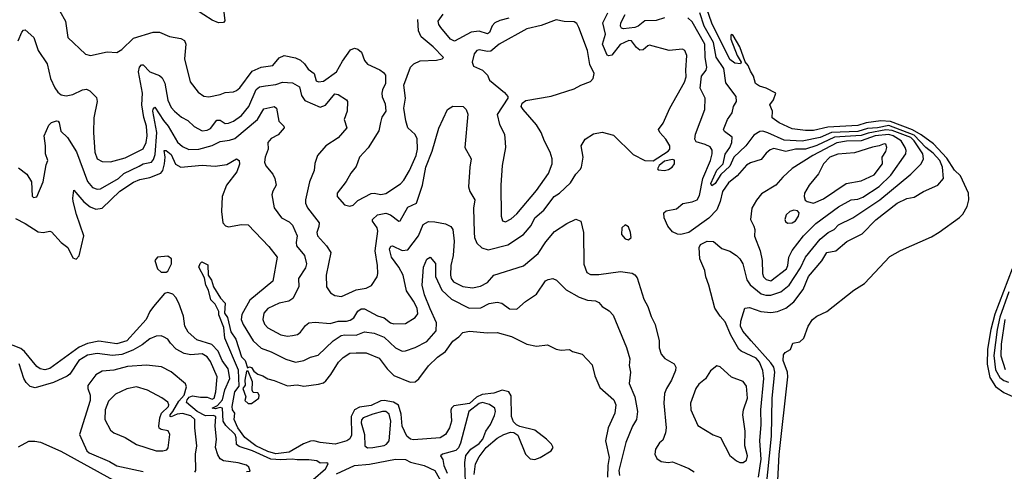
# Model space of a CAD drawing. Extents: x 1268547 to 1425625, y 515768 to 616754.
# Tile 351 of 507: x 1363501 to 1369509, y 574180 to 576933. Entities that reach past the tile are written whole.
import ezdxf

# ---------------------------------------------------------------- set-up
doc = ezdxf.new("R2010")
doc.units = 0

msp = doc.modelspace()

# ---------------------------------------------------------------- linework, layer by layer
at = {"layer": '0CON10XD'}
for points in [[(1368122, 574045), (1368135, 574282.5), (1368187.6, 574755), (1368185.3, 574785), (1368159.2, 574855), (1368160.7, 574889.3), (1368172.5, 574905), (1368205, 574922.5), (1368219.5, 574960.5), (1368260.3, 574969.7), (1368285, 574991.2), (1368311.4, 575065), (1368337.5, 575105), (1368364.5, 575125.5), (1368425.8, 575155), (1368591.1, 575285), (1368655.8, 575324.2), (1368810.8, 575489.2), (1368875, 575526.7), (1369065, 575610), (1369111.7, 575638.3), (1369235, 575726.7), (1369255, 575748.1), (1369282.7, 575795), (1369292.6, 575835), (1369289.7, 575875), (1369240.5, 575980.5), (1369205, 576015.3), (1369158.5, 576088.5), (1369075.9, 576175.9), (1369001.3, 576231.3), (1368948, 576262), (1368815, 576313.5), (1368755, 576316.9), (1368666, 576304), (1368615, 576289.1), (1368431.8, 576278.2), (1368345, 576257.9), (1368295, 576257), (1368215, 576268.4), (1368136, 576305), (1368092, 576335), (1368093.8, 576375), (1368078, 576415), (1368100.6, 576445), (1368113.8, 576485), (1368055, 576516.7), (1368015, 576528), (1367990.8, 576545), (1367979.1, 576589.1), (1367959.7, 576619.7), (1367946.9, 576655), (1367926.9, 576676.9), (1367895, 576768), (1367855, 576836.2), (1367845, 576842.5), (1367841.2, 576838.8), (1367840.6, 576815), (1367878, 576715), (1367902.5, 576675), (1367900, 576665), (1367865, 576669.2), (1367835, 576690), (1367725, 576913.3), (1367680, 577040)], [(1363491.2, 576805), (1363515, 576857.5), (1363525, 576870), (1363535, 576872.5), (1363587.5, 576825), (1363613.5, 576745), (1363668.2, 576665), (1363689.3, 576575), (1363715, 576517.1), (1363735, 576491.1), (1363755.3, 576475.3), (1363785, 576469.6), (1363825, 576477.3), (1363885, 576506), (1363909.8, 576509.8), (1363928.9, 576498.9), (1363969.4, 576459.4), (1363973.8, 576435), (1363954.5, 576335), (1363952.1, 576245), (1363959.7, 576125), (1363974.2, 576084.2), (1364005, 576068.5), (1364055, 576066.7), (1364145, 576092.1), (1364254.3, 576145.7), (1364273.9, 576185), (1364279.8, 576225), (1364275.5, 576285), (1364257.9, 576337.9), (1364246, 576415), (1364251.7, 576485), (1364226.5, 576615), (1364232.1, 576645), (1364245, 576658.6), (1364255, 576657.5), (1364295, 576614.7), (1364353.6, 576593.6), (1364370, 576580), (1364387, 576547), (1364405, 576442.5), (1364425, 576398.6), (1364445, 576375.6), (1364488.7, 576338.7), (1364527.9, 576317.9), (1364565, 576281.5), (1364615, 576255.4), (1364645, 576259.6), (1364665, 576270.8), (1364705, 576321.2), (1364725, 576320), (1364755, 576301.3), (1364775, 576302), (1364805, 576315.3), (1364855, 576350), (1364900, 576405), (1364945, 576508.5), (1364965, 576524.6), (1365000.3, 576529.7), (1365065, 576537.5), (1365105, 576553.2), (1365165, 576548), (1365207.8, 576525), (1365221.2, 576471.2), (1365241.8, 576441.8), (1365335, 576400.4), (1365368.2, 576411.8), (1365425, 576481.5), (1365445, 576476.4), (1365495.6, 576445), (1365501.5, 576435), (1365498.4, 576375), (1365480.4, 576325), (1365498.1, 576275), (1365445, 576213.6), (1365368.5, 576165), (1365318.2, 576105), (1365302.6, 576057.4), (1365298.9, 576015), (1365270, 575945), (1365245.3, 575835), (1365245.4, 575815), (1365256.5, 575786.5), (1365328, 575695), (1365327.1, 575672.9), (1365313.8, 575635), (1365318.9, 575615), (1365373.3, 575555), (1365399.7, 575515), (1365371.1, 575375), (1365373.5, 575305), (1365397.6, 575267.6), (1365425, 575251.5), (1365465, 575246.4), (1365554.1, 575285.9), (1365615, 575297.1), (1365647, 575313), (1365681.9, 575365), (1365687.3, 575385), (1365685.4, 575435), (1365669.5, 575525), (1365686.1, 575645), (1365681.6, 575665), (1365653.8, 575705), (1365653.9, 575715), (1365685, 575743.3), (1365735, 575752.9), (1365763.4, 575743.4), (1365815, 575705.7), (1365821.9, 575708.1), (1365870, 575790), (1365921.9, 575815), (1365959.7, 575925), (1365978.8, 576035), (1366018.1, 576131.9), (1366058.3, 576271.7), (1366111.9, 576385), (1366145, 576405.6), (1366206.2, 576405), (1366226, 576386), (1366236.6, 576356.6), (1366216.7, 576155), (1366256.9, 576085), (1366247.5, 576035), (1366239.7, 575915), (1366248.4, 575885), (1366277.5, 575835), (1366269.6, 575785), (1366273.4, 575635), (1366276.7, 575605), (1366291.2, 575571.2), (1366321.7, 575541.7), (1366360.6, 575530.6), (1366478.8, 575561.2), (1366575, 575623.6), (1366621.8, 575678.2), (1366645.4, 575725), (1366698.6, 575771.4), (1366762.5, 575855), (1366795, 575875.6), (1366862.2, 575937.8), (1366895, 575991.2), (1366920.8, 576019.2), (1366930, 576035), (1366940, 576095), (1366927.5, 576165), (1366952.5, 576205), (1367003.2, 576236.8), (1367055, 576248.1), (1367125, 576230), (1367245, 576112), (1367315, 576075.6), (1367366.9, 576073.1), (1367457.8, 576132.3), (1367467.9, 576145), (1367467.3, 576165), (1367442.7, 576205), (1367406.7, 576245), (1367398.1, 576265), (1367426.7, 576303.3), (1367467.6, 576395), (1367556.9, 576553.1), (1367567.7, 576585), (1367565.5, 576625.5), (1367571.5, 576715), (1367560, 576745), (1367545, 576753.6), (1367465, 576745.2), (1367345, 576777.3), (1367334.4, 576775), (1367305, 576750), (1367285, 576748.2), (1367264.1, 576764.1), (1367235, 576803.8), (1367217.5, 576807.5), (1367165, 576781.6), (1367115, 576716.8), (1367095, 576712.2), (1367085, 576717.8), (1367057.6, 576785), (1367075.2, 576845), (1367059.4, 576915), (1367089.5, 576975)], [(1363745.7, 576985.7), (1363780.8, 576925), (1363795.8, 576825.8), (1363903.4, 576723.4), (1363934.2, 576714.2), (1364035, 576738.5), (1364095, 576732.9), (1364125, 576751.4), (1364195, 576821.8), (1364315, 576856.8), (1364355, 576856.9), (1364415, 576831.2), (1364485, 576819.6), (1364506, 576806), (1364515.3, 576785.3), (1364507.3, 576695), (1364541.4, 576555), (1364591.1, 576491.1), (1364625, 576467.5), (1364656.1, 576463.9), (1364725, 576477.5), (1364755, 576490.5), (1364805, 576493.5), (1364825, 576501.1), (1364845, 576518.1), (1364920.5, 576619.5), (1364975, 576644.1), (1365045, 576654.6), (1365085, 576701.8), (1365115, 576714.7), (1365185, 576701.4), (1365215, 576687.7), (1365238.8, 576665), (1365261.2, 576631.2), (1365298.4, 576605), (1365310.4, 576560.4), (1365325, 576554.6), (1365355, 576559.2), (1365433.8, 576615), (1365470, 576680), (1365519.5, 576750.5), (1365545, 576760), (1365565, 576754.4), (1365586, 576736), (1365605.8, 576685), (1365623.2, 576663.2), (1365698.3, 576628.3), (1365721.7, 576611.7), (1365733.3, 576595), (1365734, 576545), (1365714.5, 576505.5), (1365711.4, 576485), (1365712.9, 576462.9), (1365730.3, 576420.3), (1365736.2, 576375), (1365710.5, 576339.5), (1365702.7, 576307.3), (1365691.9, 576255), (1365626.9, 576153.1), (1365575, 576096), (1365555, 576038), (1365521.3, 575998.7), (1365493.2, 575946.8), (1365438.1, 575875), (1365438.6, 575855), (1365484, 575805), (1365515, 575796)], [(1364744.8, 576995.2), (1364753.1, 576926.9), (1364743.9, 576916.1), (1364715, 576915.3), (1364675, 576930.4), (1364575, 576996.2)], [(1366485, 576943.7), (1366430.4, 576929.6), (1366401.1, 576915), (1366385, 576896.2), (1366368.1, 576855), (1366355, 576846.5), (1366305, 576862.7), (1366255, 576858.4), (1366155, 576802.8), (1366130.8, 576815), (1366071.5, 576885), (1366058.9, 576905), (1366055.4, 576925), (1366085, 576967.3)], [(1367435, 576945.2), (1367385, 576929.2), (1367315, 576925.6), (1367275, 576893.8), (1367255, 576885.3), (1367185, 576877.7), (1367172.4, 576882.4), (1367167.7, 576895), (1367170, 576915), (1367195.8, 576964.2)], [(1368054.5, 574055), (1368087.9, 574395), (1368093, 574625), (1368109.7, 574785), (1368101.7, 574815), (1368085, 574840.9), (1367964.6, 574974.6), (1367913.1, 575035), (1367899.7, 575065), (1367901.1, 575095), (1367925.6, 575174.4), (1367955, 575177.7), (1368023.8, 575153.8), (1368085, 575147.6), (1368125, 575154.1), (1368176.7, 575175), (1368225, 575213.1), (1368282.3, 575287.7), (1368315, 575367.5), (1368396.4, 575463.6), (1368425, 575514), (1368480, 575525), (1368548.2, 575581.8), (1368641.2, 575628.8), (1368725, 575713.8), (1368854.4, 575815), (1368915, 575843.1), (1368958, 575852), (1369015, 575885.8), (1369103.8, 575925), (1369137.8, 575965), (1369132.5, 576035), (1369114.8, 576075), (1369075, 576120.3), (1369029.4, 576155), (1368958.5, 576228.5), (1368805, 576288.7), (1368735, 576274.1), (1368675, 576271.1), (1368615, 576252.4), (1368454.7, 576245.3), (1368385, 576214.5), (1368275, 576192.1), (1368165, 576199.8), (1368065, 576243.8), (1368035, 576253.8), (1368017.3, 576252.7), (1367980.4, 576229.6), (1367931.6, 576165), (1367858.9, 576095), (1367835, 576041.2), (1367779.5, 575990.5), (1367744.1, 575935), (1367725, 575920), (1367717.4, 575935), (1367755, 576016.7), (1367793.9, 576055), (1367805, 576113.1), (1367834.4, 576155), (1367846.8, 576185), (1367847.6, 576217.6), (1367802.2, 576252.2), (1367795.8, 576265), (1367820, 576325), (1367848.9, 576365), (1367856.5, 576405), (1367875.3, 576435), (1367873.3, 576465), (1367809.5, 576549.5), (1367798.4, 576635), (1367750.6, 576705), (1367734, 576795), (1367678, 576895), (1367651.5, 576975)], [(1365515, 575796), (1365535, 575803.3), (1365565, 575831.2), (1365645, 575873.1), (1365665, 575875.8), (1365705, 575867.1), (1365735, 575873.1), (1365825, 575932.2), (1365845, 575954.3), (1365880.4, 576015), (1365920, 576105), (1365928.7, 576145), (1365927.1, 576207.1), (1365915, 576232.9), (1365869.4, 576275), (1365856.8, 576316.8), (1365845.6, 576395), (1365855.6, 576455), (1365846, 576535), (1365886.1, 576643.9), (1365906.7, 576665), (1365945, 576682), (1366045, 576687.5), (1366080, 576695), (1366086.7, 576703.3), (1366025, 576768.1), (1365950, 576830), (1365934.6, 576865), (1365931.3, 576935)], [(1366465, 575701.8), (1366500.3, 575719.7), (1366535, 575750.8), (1366655, 575892.5), (1366728.2, 575995), (1366749.2, 576055), (1366750, 576085), (1366738.9, 576125), (1366703, 576193), (1366683.6, 576245), (1366655, 576292.9), (1366573.1, 576385), (1366561.2, 576405), (1366566.4, 576423.6), (1366588.8, 576441.2), (1366745, 576467.8), (1366885, 576512.2), (1366925, 576534.3), (1366984.2, 576555.8), (1367001.2, 576575), (1367006, 576605), (1366980, 576660), (1366965.4, 576745), (1366913.6, 576886.4), (1366900.3, 576910.3), (1366885, 576920), (1366823, 576923), (1366775, 576932.5), (1366682.6, 576897.4), (1366595, 576877.5), (1366427.5, 576785), (1366375, 576740.9), (1366355, 576738.8), (1366305, 576749.5), (1366290.8, 576745), (1366274.3, 576725), (1366261.2, 576675), (1366270.7, 576650.7), (1366325, 576626.7), (1366356, 576595), (1366368.8, 576565), (1366459.4, 576489.4), (1366478.8, 576465), (1366480, 576455), (1366413.8, 576355), (1366429.2, 576295), (1366459.2, 576235), (1366464.2, 576185), (1366465.7, 576154.3), (1366445.5, 576044.5), (1366436.5, 575925), (1366438.8, 575735), (1366446.8, 575706.8), (1366465, 575701.8)], [(1368055, 576120), (1368025, 576080.6), (1367959.8, 576060.2), (1367935, 576045.6), (1367878.5, 575981.5), (1367825, 575937.9), (1367790, 575885), (1367776.1, 575825), (1367755.5, 575774.5), (1367705, 575722.5), (1367585, 575636.9), (1367535, 575624.5), (1367515, 575625.6), (1367485, 575640), (1367455.6, 575675), (1367432.9, 575725), (1367431.2, 575755), (1367445, 575768), (1367509.3, 575780.7), (1367546.8, 575813.2), (1367605, 575823.3), (1367635, 575835.3), (1367648.5, 575861.5), (1367669, 575965), (1367716.6, 576075), (1367726.2, 576115), (1367727, 576137), (1367715, 576157.8), (1367683.5, 576173.5), (1367627.9, 576187.9), (1367621.2, 576205), (1367625.2, 576234.8), (1367682.4, 576385), (1367684.2, 576455), (1367653.9, 576515), (1367660.7, 576589.3), (1367689.6, 576625), (1367694.1, 576645), (1367683.5, 576703.5), (1367681.9, 576785), (1367605, 576921.1), (1367576.9, 576945)], [(1363495, 576030.4), (1363545, 575991.8), (1363574.3, 575944.3), (1363578.3, 575858.3), (1363585, 575849.2), (1363605, 575852.5), (1363645.3, 575944.7), (1363662.1, 576047.9), (1363673.8, 576075), (1363658.1, 576115), (1363659.5, 576165), (1363650, 576225), (1363678.7, 576291.3), (1363695, 576306.2), (1363725, 576317.5), (1363735.8, 576315), (1363742.9, 576305), (1363753.3, 576253.3), (1363793.5, 576215), (1363847.9, 576127.9), (1363916, 575946), (1363945, 575911.2), (1363975, 575901.1), (1363995, 575902.3), (1364105, 575964.8), (1364137.5, 575995), (1364230.5, 576040.5), (1364255, 576054.8), (1364305.2, 576064.8), (1364318.3, 576081.7), (1364328.8, 576111.2), (1364338.9, 576245), (1364314.3, 576375), (1364315, 576388.8), (1364325, 576400.6), (1364378.4, 576318.4), (1364407.2, 576285), (1364465, 576187.3), (1364495, 576159.6), (1364532.4, 576142.4), (1364595, 576144.7), (1364675, 576167.3), (1364725, 576191.3), (1364781.9, 576198.1), (1364815, 576209.8), (1364952.5, 576325), (1364990.6, 576389.4), (1365045, 576402.5), (1365055, 576403.6), (1365067.7, 576395), (1365082.4, 576315), (1365114, 576285), (1365115.7, 576275), (1365078.2, 576231.8), (1365035, 576210), (1365014.6, 576185), (1365016.5, 576143.5), (1364999.1, 576095), (1364995.7, 576065), (1365002.4, 576042.4), (1365045, 575991.4), (1365058.2, 575965), (1365065.7, 575925), (1365045, 575888.6), (1365040.4, 575865), (1365055, 575786.7), (1365098.8, 575725), (1365145, 575701.3), (1365165, 575680), (1365195.3, 575615), (1365187.9, 575575), (1365190.9, 575555), (1365238.2, 575495), (1365252.1, 575445), (1365245, 575421.4), (1365202.5, 575355), (1365203.6, 575305), (1365167.4, 575232.6), (1365142.8, 575217.2), (1365085, 575204.5), (1365015, 575173.3), (1364990.5, 575145), (1364984.6, 575105), (1364995, 575077.5), (1365014.4, 575055), (1365095, 575012.7), (1365135, 575004.4), (1365165, 575007.8), (1365196.2, 575013.8), (1365215, 575028.6), (1365245, 575068.6), (1365265.4, 575084.6), (1365305, 575088.8), (1365395, 575081.8), (1365445, 575096.2), (1365495, 575095.8), (1365518.2, 575101.8), (1365539.2, 575115), (1365565, 575155.5), (1365585, 575170.3), (1365605, 575169.7), (1365685, 575128.2), (1365724.7, 575114.7), (1365764.3, 575085), (1365785, 575079.2), (1365855, 575080.9), (1365915, 575117.5), (1365929.7, 575140.3), (1365926.9, 575175), (1365905, 575217.8), (1365860.8, 575280.9), (1365841.4, 575375), (1365813.7, 575425), (1365769.5, 575485), (1365758.2, 575535), (1365765, 575552.5), (1365775, 575555.6), (1365835, 575526.8), (1365868.8, 575531.2), (1365934.8, 575615.2), (1365962.5, 575685), (1365995, 575703.8), (1366035, 575700.9), (1366099.5, 575689.5), (1366131.8, 575671.8), (1366144.7, 575655), (1366152.5, 575582.5), (1366145.8, 575495), (1366132.5, 575435), (1366130.2, 575375), (1366134.8, 575354.8), (1366149.1, 575335), (1366205, 575306.5), (1366265, 575298.4), (1366312.1, 575307.9), (1366355, 575331.5), (1366395, 575376.5), (1366575, 575433.6), (1366665, 575507.5), (1366711.7, 575578.3), (1366765, 575641.5), (1366839.6, 575690.4), (1366895, 575716.9), (1366924.5, 575704.5), (1366941.1, 575635), (1366942.8, 575442.8), (1366961.1, 575391.1), (1366985, 575380), (1367035, 575378.9), (1367168, 575398), (1367238.5, 575388.5), (1367255, 575378.6), (1367268.8, 575358.8), (1367309.8, 575229.8), (1367334.5, 575185), (1367355, 575123.3), (1367379.2, 575075), (1367402.4, 574975), (1367402.4, 574932.4), (1367414.7, 574894.7), (1367437.1, 574867.1), (1367494, 574835), (1367504.3, 574814.3), (1367503.1, 574795), (1367477.9, 574735), (1367447.3, 574685), (1367435.9, 574654.1), (1367432.4, 574595), (1367445.4, 574445), (1367442.5, 574415), (1367425, 574370), (1367405, 574353.8), (1367381.1, 574315), (1367375.7, 574285), (1367388.3, 574258.3), (1367415, 574239.4), (1367457, 574233), (1367485, 574238.6), (1367535, 574218.1), (1367585, 574197.1), (1367616.2, 574176.2)], [(1368009.8, 574145), (1368024.6, 574254.6), (1368016.9, 574365), (1368025.9, 574465), (1368023.2, 574555), (1368040.9, 574745), (1368035.2, 574795), (1368015.5, 574845), (1367995, 574869.1), (1367903, 574913), (1367889.1, 574925), (1367840.8, 575010.8), (1367805, 575091.9), (1367775, 575126.5), (1367742, 575175), (1367706.7, 575315), (1367687.7, 575365), (1367682.3, 575405), (1367650.5, 575475), (1367646.4, 575543.6), (1367655, 575562.5), (1367695, 575583.3), (1367735, 575581.2), (1367785, 575538.8), (1367835, 575522.9), (1367875, 575496.7), (1367896.1, 575476.1), (1367912.7, 575445), (1367938.1, 575348.1), (1367957.9, 575317.9), (1368025, 575261.7), (1368053.6, 575253.6), (1368085, 575253.9), (1368145, 575274.8), (1368195.3, 575315), (1368265, 575421.2), (1368295.1, 575484.9), (1368385.3, 575595), (1368435, 575636.4), (1368471.2, 575655), (1368497.2, 575682.8), (1368585, 575725.9), (1368750, 575835), (1368939, 575991), (1369001.8, 576055), (1369015.9, 576085), (1369011.4, 576115), (1368957.8, 576195), (1368937.7, 576215), (1368825, 576258.2), (1368785, 576261.1), (1368678.1, 576241.9), (1368635, 576227.6), (1368472.8, 576217.2), (1368365, 576165.6), (1368295, 576144.9), (1368235, 576144.2), (1368175, 576130.2), (1368102.3, 576147.7), (1368079.9, 576140.1), (1368055, 576120)], [(1368085, 575342), (1368180.6, 575415), (1368188.9, 575435), (1368194.7, 575485), (1368213.5, 575526.5), (1368284.5, 575615.5), (1368358.2, 575691.8), (1368497.3, 575792.7), (1368575, 575834.2), (1368615, 575839.8), (1368645, 575852), (1368745, 575916.8), (1368816.1, 575985), (1368907.8, 576115), (1368910, 576135), (1368903.9, 576155), (1368878.9, 576195), (1368830, 576225), (1368803.6, 576233.6), (1368721.2, 576225), (1368635, 576195.4), (1368545, 576193.6), (1368487.5, 576182.5), (1368341.3, 576105), (1368215, 576025.5), (1368156.5, 575973.5), (1368115, 575924.5), (1368028.3, 575871.7), (1367996, 575834), (1367968.6, 575785), (1367960.5, 575715), (1367981.5, 575675), (1367986.4, 575655), (1367983.8, 575613.8), (1368019.5, 575525), (1368030.5, 575465), (1368033.3, 575385), (1368040.4, 575365), (1368055, 575348.8), (1368085, 575342)], [(1368345, 575814.6), (1368405, 575840.5), (1368543.3, 575935), (1368635, 575950.7), (1368715, 575987.1), (1368764.6, 576055), (1368762.9, 576095), (1368785, 576130), (1368792.2, 576155), (1368786.5, 576175), (1368775, 576177.2), (1368746.1, 576163.9), (1368705, 576156.7), (1368595, 576121.6), (1368493.3, 576113.3), (1368443.4, 576095), (1368405.9, 576055), (1368376.1, 575993.9), (1368318.9, 575925), (1368290, 575875), (1368286.9, 575855), (1368293.5, 575833.5), (1368305, 575824.3), (1368345, 575814.6)], [(1363475, 575721.1), (1363535, 575690.9), (1363615, 575640.6), (1363645, 575635.8), (1363685, 575644.2), (1363695, 575639.2), (1363755, 575575.7), (1363794.2, 575545), (1363825, 575482), (1363846.9, 575473.1), (1363865, 575493.3), (1363893.6, 575615), (1363847.5, 575745), (1363828.6, 575825), (1363825.4, 575845), (1363832.5, 575895), (1363892.3, 575822.3), (1363932.4, 575792.4), (1363965, 575777.9), (1364005, 575784.1), (1364112.3, 575887.7), (1364195, 575942.6), (1364235, 575959.5), (1364295, 575971), (1364362.7, 575997.3), (1364374.8, 576015), (1364385.2, 576055), (1364388, 576095), (1364382.7, 576135), (1364395, 576135.3), (1364425, 576110.9), (1364451.9, 576051.9), (1364485, 576034.8), (1364615, 576045.6), (1364695, 576041.1), (1364765, 576051.5), (1364825, 576085.7), (1364840, 576075), (1364841.9, 576051.9), (1364825.3, 576005), (1364763.9, 575925), (1364736.9, 575855), (1364733.3, 575763.3), (1364741.4, 575695), (1364756.9, 575676.9), (1364775, 575670.9), (1364854.5, 575685.5), (1364895, 575682.9), (1365021, 575551), (1365072.1, 575485), (1365045, 575338.6), (1364905, 575223.6)], [(1367435, 576014.5), (1367459.4, 576020.6), (1367482.5, 576035), (1367497.1, 576055), (1367496.6, 576076.6), (1367485, 576080.6), (1367435, 576070), (1367402, 576045), (1367392, 576025), (1367397.3, 576017.3), (1367435, 576014.5)], [(1368185, 575693.1), (1368215, 575694.6), (1368235, 575708.1), (1368252.2, 575735), (1368257.1, 575755), (1368247.9, 575767.9), (1368225, 575771.4), (1368200, 575765), (1368177, 575743), (1368169.2, 575715), (1368173.2, 575703.2), (1368185, 575693.1)], [(1367215, 575592), (1367232, 575605), (1367228.9, 575635), (1367215, 575671.2), (1367195, 575683.3), (1367176.1, 575663.9), (1367174.1, 575624.1), (1367195, 575597.5), (1367215, 575592)], [(1364395, 575393.6), (1364405, 575400), (1364428.5, 575445), (1364427.5, 575475), (1364405, 575490.8), (1364342.5, 575485), (1364325.6, 575465), (1364342.1, 575415), (1364365, 575394.5), (1364395, 575393.6)], [(1366275, 574160), (1366283.4, 574225), (1366305, 574268.2), (1366347.8, 574325), (1366415, 574382.9), (1366454.4, 574405), (1366495, 574418), (1366516.9, 574416.9), (1366540.7, 574400.7), (1366588.1, 574285), (1366615, 574255.3), (1366645, 574252.8), (1366676.8, 574263.2), (1366743.5, 574305), (1366755.4, 574325), (1366745.8, 574345), (1366716.1, 574376.1), (1366645, 574430.3), (1366553.3, 574453.3), (1366533.3, 574463.3), (1366515, 574482.4), (1366503, 574515), (1366499.1, 574639.1), (1366485, 574665.2), (1366445, 574675.2), (1366395, 574656.2), (1366322.4, 574647.6), (1366288.7, 574631.3), (1366245, 574593.3), (1366151.1, 574578.9), (1366136.4, 574565), (1366132.4, 574552.4), (1366135.4, 574485), (1366124.5, 574445.5), (1366100, 574405), (1366067.5, 574385), (1365905, 574371.4), (1365885, 574376), (1365862.9, 574395), (1365835.7, 574455), (1365828.6, 574528.6), (1365812.4, 574582.4), (1365781.5, 574601.5), (1365725, 574612.5), (1365705, 574610), (1365645, 574580.6), (1365575, 574570.5), (1365544.2, 574555), (1365522.9, 574515), (1365525, 574400), (1365515, 574378.6), (1365497.5, 574365), (1365425.3, 574344.7), (1365334.4, 574355.6), (1365295.4, 574365.4), (1365275, 574363.5), (1365232, 574348), (1365145, 574297.2), (1365065, 574286.4), (1365015, 574300.3), (1364942.4, 574335), (1364875, 574386.1), (1364832.4, 574445), (1364809.4, 574495), (1364814.5, 574535), (1364800.3, 574555), (1364797.3, 574575), (1364814.7, 574665), (1364841.4, 574698.6), (1364836.2, 574796.2), (1364752.5, 574992.5), (1364747.3, 575057.3), (1364715.9, 575134.1), (1364716, 575155), (1364695, 575199.4), (1364668.5, 575225), (1364653.1, 575285), (1364636.8, 575315), (1364628.8, 575358.8), (1364595.4, 575425), (1364602.5, 575447.5), (1364613.4, 575456.6), (1364648.5, 575438.5), (1364651.8, 575375), (1364671.5, 575345), (1364683.7, 575303.7), (1364727.1, 575235), (1364755.6, 575205.6), (1364750.8, 575145), (1364768.5, 575118.5), (1364790.3, 575030.3), (1364819.5, 574985), (1364855, 574878.8), (1364876.2, 574855), (1364891.7, 574811.7), (1364903.3, 574816.7), (1364915, 574812.5), (1364930.5, 574790.5), (1364955, 574772.5), (1364985, 574762.5), (1365015, 574743.3), (1365055, 574733.8), (1365135, 574701.2), (1365195, 574706.7), (1365235, 574700), (1365325, 574711.2), (1365355, 574720), (1365368.9, 574731.1), (1365400.3, 574769.7), (1365445.7, 574845), (1365475, 574874), (1365515, 574900), (1365555, 574902.5), (1365615, 574901.4), (1365695, 574870), (1365743.8, 574803.8), (1365783.9, 574763.9)], [(1364905, 575223.6), (1364857, 575135), (1364853.6, 575105), (1364865.3, 575075), (1364926.3, 574976.3), (1364975, 574930.3), (1365035, 574908.6), (1365125, 574863.6), (1365185, 574845.9), (1365235.3, 574854.7), (1365274.7, 574875.3), (1365321.5, 574888.5), (1365414.6, 574975.4), (1365462.6, 575007.4), (1365485, 575012.2), (1365555, 575009.3), (1365605, 575030.8), (1365665, 575022.3), (1365725, 574998.3), (1365795, 574932), (1365835, 574912.1), (1365855, 574913.8), (1365915, 574935.5), (1365985, 574972.1), (1366042.6, 575037.4), (1366043.8, 575085), (1366005, 575170), (1365971.4, 575255), (1365957.8, 575315), (1365964.4, 575425), (1365985, 575473.8), (1366005, 575486.2), (1366037.5, 575447.5), (1366038, 575368), (1366076.3, 575285), (1366135, 575230.3), (1366243.8, 575175), (1366315, 575176.2), (1366365, 575203.2), (1366415, 575211.8), (1366443.8, 575205), (1366490.7, 575170.7), (1366535, 575168.9), (1366587.1, 575215), (1366655, 575260.5), (1366709.6, 575340.4), (1366725, 575350), (1366755, 575355.5), (1366777.1, 575345), (1366835, 575286.9), (1366915, 575241.1), (1366965, 575222.7), (1367015, 575220), (1367035, 575209.2), (1367055.8, 575185), (1367098.9, 575158.9), (1367122.3, 575132.3), (1367203.8, 574935), (1367224.4, 574865), (1367220.6, 574825), (1367228.1, 574785), (1367219.6, 574715), (1367255.4, 574634.6), (1367270.4, 574545), (1367265.6, 574495), (1367240, 574455), (1367198.6, 574355), (1367157.5, 574185), (1367160, 574155)], [(1369556, 575415), (1369451.4, 575138.6), (1369426.4, 575045), (1369405.3, 574924.7), (1369403.7, 574833.7), (1369421.2, 574751.2), (1369455, 574697.5), (1369505, 574659.8), (1369565, 574633.3)], [(1365291, 574129), (1365367.6, 574195), (1365383.8, 574225), (1365375, 574230.8), (1365335, 574230), (1365314.4, 574244.4), (1365265, 574249.1), (1365195, 574248.9), (1365164.7, 574254.7), (1365095, 574250.4), (1365033.8, 574253.8), (1364922.8, 574305), (1364841.4, 574331.4), (1364824, 574344), (1364823, 574385), (1364815.8, 574405), (1364759.6, 574459.6), (1364743.1, 574485), (1364737.8, 574565), (1364725, 574569.3), (1364695, 574560), (1364676.7, 574565), (1364708.3, 574581.7), (1364737.9, 574615), (1364753.3, 574676.7), (1364783.2, 574745), (1364773.1, 574805), (1364735.9, 574855), (1364711.5, 574911.5), (1364672.9, 574953), (1364581.7, 574981.7), (1364528.4, 575028.4), (1364508.8, 575065), (1364500, 575125), (1364472, 575205), (1364455, 575240), (1364435, 575260.6), (1364405, 575270), (1364385, 575263.1), (1364317.8, 575185), (1364295.8, 575155), (1364272.9, 575105), (1364154.2, 574975.8), (1364095, 574958), (1363985, 574973.4), (1363915, 574959.4), (1363865, 574936.9), (1363685, 574806.9), (1363655, 574798.9), (1363625.4, 574805.4), (1363605, 574818.1), (1363530.6, 574910.6), (1363508.7, 574928.7), (1363405, 574969.4)], [(1369537.3, 575275), (1369481.1, 575118.9), (1369465.1, 575045.1), (1369445.1, 574885.1), (1369455, 574799.1), (1369481.5, 574751.5), (1369505, 574733.2), (1369535, 574722.8)], [(1369512.3, 575105), (1369488.9, 574955), (1369488.1, 574885), (1369515, 574800.3)], [(1365783.9, 574763.9), (1365883.7, 574723.7), (1365915, 574725.5), (1365937.2, 574742.8), (1365995, 574822.7), (1366051.5, 574875), (1366100.3, 574909.7), (1366145, 574973.8), (1366180.6, 574999.4), (1366205, 575025.8), (1366245, 575034.2), (1366355, 575023.3), (1366415, 575027.1), (1366501.2, 575001.2), (1366595, 574955.7), (1366655, 574942.9), (1366720.8, 574950.8), (1366775, 574924), (1366805, 574918.8), (1366855, 574923.3), (1366875, 574910), (1366933.6, 574893.6), (1366995, 574830), (1367011.2, 574761.2), (1367041.3, 574691.3), (1367125.4, 574615), (1367139.2, 574585), (1367131.8, 574535), (1367091.2, 574445), (1367074.7, 574365), (1367098.7, 574265), (1367089.7, 574215), (1367087.5, 574145)], [(1364885, 574178.8), (1364908.3, 574181.7), (1364900, 574205), (1364885, 574216.5), (1364835, 574232.5), (1364745, 574243.2), (1364725, 574255.5), (1364709.7, 574279.7), (1364695.3, 574325), (1364702.2, 574375), (1364694.7, 574455), (1364697.5, 574515), (1364681.2, 574521.2), (1364635, 574518.2), (1364584.4, 574544.4), (1364519.2, 574599.2), (1364522.3, 574615), (1364535, 574631.2), (1364555, 574640.8), (1364605, 574631.4), (1364645, 574632.6), (1364675, 574619.4), (1364687.1, 574625), (1364698.6, 574665), (1364706.3, 574755), (1364665, 574849.5), (1364645, 574877.8), (1364615, 574896.6), (1364545, 574889.5), (1364505, 574897.3), (1364455.5, 574925), (1364421.3, 574961.3), (1364405.6, 574985), (1364379.8, 574999.8), (1364365, 575005.6), (1364335, 575004.5), (1364295, 574987.9), (1364249.4, 574950.6), (1364192, 574918), (1364125, 574891.7), (1364067, 574887), (1363975, 574899.2), (1363915, 574887.3), (1363862, 574855), (1363806.8, 574773.2), (1363790.8, 574759.2), (1363708.6, 574721.4), (1363595, 574689.7), (1363565, 574697.5), (1363540.9, 574720.9), (1363527.6, 574745), (1363498.8, 574835)], [(1364570, 574175), (1364575.6, 574185), (1364574.6, 574285), (1364582.5, 574335), (1364570, 574445), (1364570.8, 574495), (1364545, 574519), (1364495, 574531.7), (1364462.1, 574527.9), (1364425, 574512), (1364418.5, 574515), (1364419.4, 574525), (1364436.2, 574543.8), (1364472.1, 574607.9), (1364505.1, 574645), (1364519.7, 574695), (1364513.6, 574713.6), (1364425, 574785.6), (1364366.2, 574816.2), (1364275, 574827.7), (1364158.9, 574818.9), (1364075, 574797.6), (1364005, 574790), (1363965, 574767.5), (1363917.6, 574702.4), (1363917.4, 574685), (1363931.7, 574645), (1363930.9, 574610.9), (1363866, 574405), (1363911.3, 574305), (1363925, 574293.5), (1364049.6, 574239.6), (1364095, 574212.7), (1364255, 574179.2)], [(1364915, 574592.5), (1364960, 574625), (1364962.5, 574645), (1364955, 574657.5), (1364925, 574660), (1364920, 574675), (1364921.2, 574725), (1364895, 574790), (1364885, 574790), (1364874.6, 574735), (1364878, 574705), (1364862, 574685), (1364881.2, 574635), (1364875, 574612.5), (1364895, 574592.5), (1364915, 574592.5)], [(1367915, 574232.9), (1367935, 574248.8), (1367941.5, 574275), (1367925.5, 574335), (1367928.4, 574425), (1367913.3, 574525), (1367917.5, 574555), (1367941.1, 574625), (1367935, 574700), (1367915, 574728.1), (1367844.6, 574754.6), (1367775, 574816), (1367755, 574823.3), (1367716.8, 574793.2), (1367686, 574744), (1367645, 574711.4), (1367625.8, 574685), (1367594.4, 574595), (1367595.6, 574555), (1367638.6, 574458.6), (1367732, 574402), (1367776.4, 574386.4), (1367835, 574276), (1367875, 574244.2), (1367895, 574234.3), (1367915, 574232.9)], [(1364375, 574304.4), (1364398.9, 574311.1), (1364407.8, 574322.2), (1364416.7, 574405), (1364406.7, 574426.7), (1364365, 574435.2), (1364352.9, 574442.9), (1364349.6, 574455), (1364356.4, 574505), (1364367.1, 574535), (1364408.9, 574575), (1364412.1, 574585), (1364405, 574601.8), (1364368.7, 574628.7), (1364281.4, 574675), (1364215, 574694.6), (1364155, 574682.3), (1364085, 574651.1), (1364043, 574607), (1364022.3, 574555), (1364020.5, 574495), (1364055, 574430), (1364075, 574414.5), (1364145, 574386.4), (1364213.1, 574343.1), (1364335, 574305.6), (1364375, 574304.4)], [(1365623.2, 574323.2), (1365655, 574324.4), (1365725, 574338), (1365738.9, 574345), (1365755.3, 574365), (1365766.7, 574485), (1365755, 574529.2), (1365735, 574543.9), (1365715, 574544.4), (1365655, 574528.8), (1365597.3, 574505), (1365586.9, 574493.1), (1365585.2, 574475), (1365605.2, 574405.2), (1365608.1, 574335), (1365623.2, 574323.2)], [(1366222.1, 574112.1), (1366216.6, 574233.4), (1366223.6, 574276.4), (1366254, 574315), (1366305, 574350.4), (1366326.8, 574375), (1366345.2, 574424.8), (1366374.1, 574465), (1366399.3, 574520.7), (1366404.6, 574545), (1366400, 574565), (1366367.2, 574587.2), (1366325, 574599.8), (1366305, 574593.4), (1366242.4, 574545), (1366190.7, 574350.7), (1366177.7, 574322.3), (1366162.2, 574307.7), (1366081.2, 574285), (1366069.4, 574275), (1366082.6, 574252.6), (1366089, 574215), (1366109, 574169)], [(1363495, 574328.8), (1363557.1, 574362.9), (1363594.5, 574364.5), (1363627.4, 574357.4), (1363752.2, 574302.2), (1364215, 574049.6)], [(1365434.4, 574165), (1365545, 574216.3), (1365635.8, 574224.2), (1365795, 574254.4), (1365855, 574250.9), (1365886, 574236), (1365970, 574215), (1366034.5, 574185), (1366078.5, 574105)]]:
    msp.add_lwpolyline(points, dxfattribs=at)

doc.saveas('drawing.dxf')
